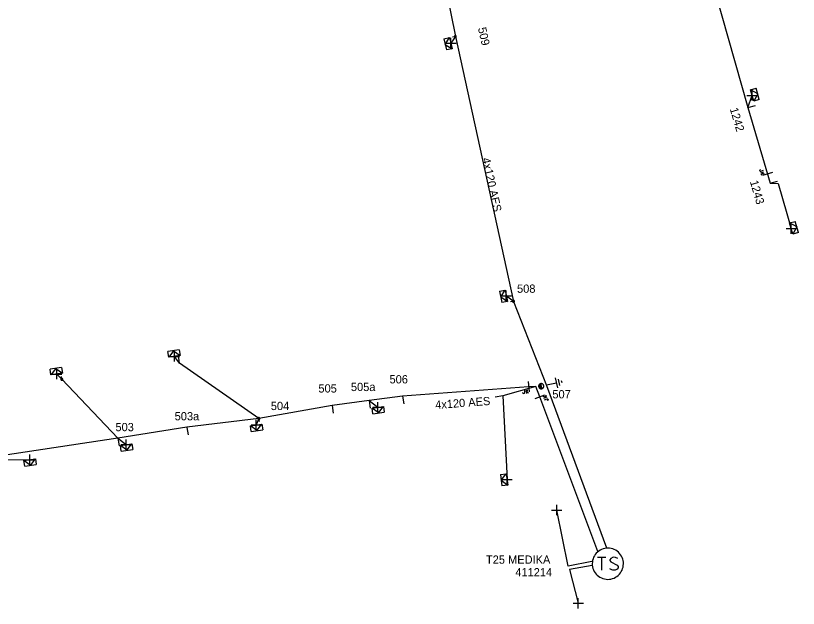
# Model space of a CAD drawing. Extents: x -540466 to -537383, y -1184038 to -1179972.
# Drawn here: x -539095.5 to -539000.7, y -1180543.6 to -1180471.8 of the extents above; entities that cross this region are included whole.
import ezdxf

# ---------------------------------------------------------------- set-up
doc = ezdxf.new("R2010")
doc.units = 0
for name, color, linetype in [('Vrstva 1', 7, 'Continuous'), ('Vrstva 13', 7, 'Continuous'), ('Vrstva 14', 7, 'Continuous'), ('Vrstva 15', 7, 'Continuous'), ('Vrstva 18', 7, 'Continuous'), ('Vrstva 2', 7, 'Continuous'), ('Vrstva 25', 7, 'Continuous'), ('Vrstva 26', 7, 'Continuous'), ('Vrstva 27', 7, 'Continuous'), ('Vrstva 31', 7, 'Continuous'), ('Vrstva 34', 7, 'Continuous'), ('Vrstva 50', 7, 'Continuous'), ('Vrstva 51', 7, 'Continuous'), ('Vrstva 54', 7, 'Continuous'), ('Vrstva 59', 7, 'Continuous'), ('Vrstva 6', 7, 'Continuous'), ('Vrstva 8', 7, 'Continuous'), ('Vrstva 9', 7, 'Continuous')]:
    doc.layers.add(name, color=color, linetype=linetype)

# ---------------------------------------------------------------- blocks, each defined once
blk = doc.blocks.new('NN440')
at = {"layer": 'Vrstva 2'}
for points in [[(0.63, 0), (0.63, 0.06), (0.62, 0.13), (0.6, 0.19), (0.58, 0.25), (0.55, 0.31), (0.51, 0.37), (0.47, 0.42), (0.42, 0.46), (0.37, 0.51), (0.32, 0.54), (0.26, 0.57), (0.2, 0.59), (0.13, 0.61), (0.07, 0.62), (0, 0.63), (-0.06, 0.62), (-0.13, 0.61), (-0.19, 0.59), (-0.26, 0.57), (-0.31, 0.54), (-0.37, 0.51), (-0.42, 0.46), (-0.47, 0.42), (-0.51, 0.37), (-0.54, 0.31), (-0.57, 0.25), (-0.6, 0.19), (-0.62, 0.13), (-0.63, 0.06), (-0.63, 0), (-0.63, -0.07), (-0.62, -0.14), (-0.6, -0.2), (-0.57, -0.26), (-0.54, -0.32), (-0.51, -0.37), (-0.47, -0.43), (-0.42, -0.47), (-0.37, -0.51), (-0.31, -0.55), (-0.26, -0.58), (-0.19, -0.6), (-0.13, -0.62), (-0.06, -0.63), (0, -0.63), (0.07, -0.63), (0.13, -0.62), (0.2, -0.6), (0.26, -0.58), (0.32, -0.55), (0.37, -0.51), (0.42, -0.47), (0.47, -0.43), (0.51, -0.37), (0.55, -0.32), (0.58, -0.26), (0.6, -0.2), (0.62, -0.14), (0.63, -0.07), (0.63, 0)], [(-0.63, 0), (0.63, 0)], [(-0.6, -0.18), (0.57, -0.18)], [(-0.51, -0.32), (0.5, -0.32)], [(-0.37, -0.47), (0.35, -0.47)]]:
    blk.add_lwpolyline(points, dxfattribs=at)
blk = doc.blocks.new('NN840')
at = {"layer": 'Vrstva 15'}
for points in [[(0.003, 0.619), (0.003, -0.631)], [(-0.745, -0.71), (-0.745, -0.66)], [(-0.73, -0.764), (-0.745, -0.71)], [(-0.657, -0.798), (-0.73, -0.764)], [(-0.627, -0.798), (-0.657, -0.798)], [(-0.558, -0.764), (-0.627, -0.798)], [(-0.538, -0.71), (-0.558, -0.764)], [(-0.538, -0.385), (-0.538, -0.71)], [(-0.332, -0.385), (-0.332, -0.798)], [(-0.332, -0.641), (-0.125, -0.385)], [(-0.263, -0.557), (-0.091, -0.798)]]:
    blk.add_lwpolyline(points, dxfattribs=at)
blk = doc.blocks.new('NN800')
at = {"layer": 'Vrstva 1'}
for points in [[(-0.442, 0.442), (0.442, -0.442)], [(-0.442, -0.442), (0.442, 0.442)]]:
    blk.add_lwpolyline(points, dxfattribs=at)
blk = doc.blocks.new('NN630')
at = {"layer": 'Vrstva 9'}
for points in [[(-0.003, -0.7), (-0.703, 0)], [(-0.703, -0.7), (-0.703, 0), (0.697, 0), (0.697, -0.7)], [(-0.703, -0.7), (0.697, -0.7)], [(-0.003, -0.7), (0.697, 0)]]:
    blk.add_lwpolyline(points, dxfattribs=at)
blk = doc.blocks.new('NN810')
at = {"layer": 'Vrstva 14'}
for points in [[(0.004, -0.64), (0.004, -1.89)], [(0.629, -1.89), (-0.621, -1.89)], [(0.388, -2.2), (-0.399, -2.2)], [(0.004, -2.515), (-0.124, -2.515)], [(0.137, -2.515), (0.004, -2.515)]]:
    blk.add_lwpolyline(points, dxfattribs=at)
blk = doc.blocks.new('NN500')
at = {"layer": 'Vrstva 2'}
for points in [[(0, -0.24), (0.02, -0.23), (0.05, -0.23), (0.07, -0.22), (0.09, -0.22), (0.12, -0.2), (0.14, -0.19), (0.16, -0.18), (0.17, -0.16), (0.19, -0.14), (0.2, -0.12), (0.21, -0.1), (0.22, -0.07), (0.23, -0.05), (0.23, -0.02), (0.23, 0), (0.23, 0.02), (0.23, 0.05), (0.22, 0.07), (0.21, 0.1), (0.2, 0.12), (0.19, 0.14), (0.17, 0.16), (0.16, 0.17), (0.14, 0.19), (0.12, 0.2), (0.09, 0.21), (0.07, 0.22), (0.05, 0.23), (0.02, 0.23), (0, 0.23), (-0.03, 0.23), (-0.05, 0.23), (-0.07, 0.22), (-0.1, 0.21), (-0.12, 0.2), (-0.14, 0.19), (-0.16, 0.17), (-0.18, 0.16), (-0.19, 0.14), (-0.2, 0.12), (-0.22, 0.1), (-0.22, 0.07), (-0.23, 0.05), (-0.23, 0.02), (-0.24, 0), (-0.23, -0.02), (-0.23, -0.05), (-0.22, -0.07), (-0.22, -0.1), (-0.2, -0.12), (-0.19, -0.14), (-0.18, -0.16), (-0.16, -0.18), (-0.14, -0.19), (-0.12, -0.2), (-0.1, -0.22), (-0.07, -0.22), (-0.05, -0.23), (-0.03, -0.23), (0, -0.24)], [(0, -0.24), (0.02, -0.23), (0.05, -0.23), (0.07, -0.22), (0.09, -0.22), (0.12, -0.2), (0.14, -0.19), (0.16, -0.18), (0.17, -0.16), (0.19, -0.14), (0.2, -0.12), (0.21, -0.1), (0.22, -0.07), (0.23, -0.05), (0.23, -0.02), (0.23, 0), (0.23, 0.02), (0.23, 0.05), (0.22, 0.07), (0.21, 0.1), (0.2, 0.12), (0.19, 0.14), (0.17, 0.16), (0.16, 0.17), (0.14, 0.19), (0.12, 0.2), (0.09, 0.21), (0.07, 0.22), (0.05, 0.23), (0.02, 0.23), (0, 0.23), (-0.03, 0.23), (-0.05, 0.23), (-0.07, 0.22), (-0.1, 0.21), (-0.12, 0.2), (-0.14, 0.19), (-0.16, 0.17), (-0.18, 0.16), (-0.19, 0.14), (-0.2, 0.12), (-0.22, 0.1), (-0.22, 0.07), (-0.23, 0.05), (-0.23, 0.02), (-0.24, 0), (-0.23, -0.02), (-0.23, -0.05), (-0.22, -0.07), (-0.22, -0.1), (-0.2, -0.12), (-0.19, -0.14), (-0.18, -0.16), (-0.16, -0.18), (-0.14, -0.19), (-0.12, -0.2), (-0.1, -0.22), (-0.07, -0.22), (-0.05, -0.23), (-0.03, -0.23), (0, -0.24)], [(0, -0.21), (0.02, -0.2), (0.04, -0.2), (0.06, -0.2), (0.08, -0.19), (0.1, -0.18), (0.12, -0.17), (0.14, -0.15), (0.15, -0.14), (0.16, -0.12), (0.18, -0.1), (0.19, -0.08), (0.19, -0.06), (0.2, -0.04), (0.2, -0.02), (0.2, 0), (0.2, 0.02), (0.2, 0.04), (0.19, 0.06), (0.19, 0.08), (0.18, 0.1), (0.16, 0.12), (0.15, 0.14), (0.14, 0.15), (0.12, 0.17), (0.1, 0.18), (0.08, 0.19), (0.06, 0.19), (0.04, 0.2), (0.02, 0.2), (0, 0.2), (-0.02, 0.2), (-0.04, 0.2), (-0.06, 0.19), (-0.08, 0.19), (-0.1, 0.18), (-0.12, 0.17), (-0.14, 0.15), (-0.15, 0.14), (-0.17, 0.12), (-0.18, 0.1), (-0.19, 0.08), (-0.2, 0.06), (-0.2, 0.04), (-0.21, 0.02), (-0.21, 0), (-0.21, -0.02), (-0.2, -0.04), (-0.2, -0.06), (-0.19, -0.08), (-0.18, -0.1), (-0.17, -0.12), (-0.15, -0.14), (-0.14, -0.15), (-0.12, -0.17), (-0.1, -0.18), (-0.08, -0.19), (-0.06, -0.2), (-0.04, -0.2), (-0.02, -0.2), (0, -0.21)], [(0, -0.18), (0.02, -0.18), (0.04, -0.17), (0.05, -0.17), (0.07, -0.16), (0.09, -0.15), (0.1, -0.14), (0.12, -0.13), (0.13, -0.12), (0.14, -0.1), (0.15, -0.09), (0.16, -0.07), (0.17, -0.05), (0.17, -0.04), (0.17, -0.02), (0.17, 0), (0.17, 0.02), (0.17, 0.04), (0.17, 0.05), (0.16, 0.07), (0.15, 0.09), (0.14, 0.1), (0.13, 0.12), (0.12, 0.13), (0.1, 0.14), (0.09, 0.15), (0.07, 0.16), (0.05, 0.17), (0.04, 0.17), (0.02, 0.17), (0, 0.18), (-0.02, 0.17), (-0.04, 0.17), (-0.06, 0.17), (-0.07, 0.16), (-0.09, 0.15), (-0.1, 0.14), (-0.12, 0.13), (-0.13, 0.12), (-0.14, 0.1), (-0.15, 0.09), (-0.16, 0.07), (-0.17, 0.05), (-0.17, 0.04), (-0.18, 0.02), (-0.18, 0), (-0.18, -0.02), (-0.17, -0.04), (-0.17, -0.05), (-0.16, -0.07), (-0.15, -0.09), (-0.14, -0.1), (-0.13, -0.12), (-0.12, -0.13), (-0.1, -0.14), (-0.09, -0.15), (-0.07, -0.16), (-0.06, -0.17), (-0.04, -0.17), (-0.02, -0.18), (0, -0.18)], [(0, -0.15), (0.01, -0.15), (0.03, -0.14), (0.04, -0.14), (0.06, -0.13), (0.07, -0.13), (0.08, -0.12), (0.1, -0.11), (0.11, -0.1), (0.12, -0.09), (0.13, -0.07), (0.13, -0.06), (0.14, -0.05), (0.14, -0.03), (0.14, -0.02), (0.14, 0), (0.14, 0.01), (0.14, 0.03), (0.14, 0.04), (0.13, 0.06), (0.13, 0.07), (0.12, 0.09), (0.11, 0.1), (0.1, 0.11), (0.08, 0.12), (0.07, 0.13), (0.06, 0.13), (0.04, 0.14), (0.03, 0.14), (0.01, 0.14), (0, 0.15), (-0.02, 0.14), (-0.03, 0.14), (-0.05, 0.14), (-0.06, 0.13), (-0.07, 0.13), (-0.09, 0.12), (-0.1, 0.11), (-0.11, 0.1), (-0.12, 0.09), (-0.13, 0.07), (-0.13, 0.06), (-0.14, 0.04), (-0.14, 0.03), (-0.15, 0.01), (-0.15, 0), (-0.15, -0.02), (-0.14, -0.03), (-0.14, -0.05), (-0.13, -0.06), (-0.13, -0.07), (-0.12, -0.09), (-0.11, -0.1), (-0.1, -0.11), (-0.09, -0.12), (-0.07, -0.13), (-0.06, -0.13), (-0.05, -0.14), (-0.03, -0.14), (-0.02, -0.15), (0, -0.15)], [(0, -0.12), (0.01, -0.12), (0.02, -0.11), (0.03, -0.11), (0.05, -0.11), (0.06, -0.1), (0.07, -0.09), (0.08, -0.09), (0.09, -0.08), (0.09, -0.07), (0.1, -0.06), (0.11, -0.05), (0.11, -0.04), (0.11, -0.02), (0.11, -0.01), (0.12, 0), (0.11, 0.01), (0.11, 0.02), (0.11, 0.04), (0.11, 0.05), (0.1, 0.06), (0.09, 0.07), (0.09, 0.08), (0.08, 0.09), (0.07, 0.09), (0.06, 0.1), (0.05, 0.11), (0.03, 0.11), (0.02, 0.11), (0.01, 0.12), (0, 0.12), (-0.01, 0.12), (-0.03, 0.11), (-0.04, 0.11), (-0.05, 0.11), (-0.06, 0.1), (-0.07, 0.09), (-0.08, 0.09), (-0.09, 0.08), (-0.1, 0.07), (-0.1, 0.06), (-0.11, 0.05), (-0.11, 0.04), (-0.12, 0.02), (-0.12, 0.01), (-0.12, 0), (-0.12, -0.01), (-0.12, -0.02), (-0.11, -0.04), (-0.11, -0.05), (-0.1, -0.06), (-0.1, -0.07), (-0.09, -0.08), (-0.08, -0.09), (-0.07, -0.09), (-0.06, -0.1), (-0.05, -0.11), (-0.04, -0.11), (-0.03, -0.11), (-0.01, -0.12), (0, -0.12)], [(0, -0.09), (0.01, -0.09), (0.02, -0.09), (0.03, -0.08), (0.03, -0.08), (0.04, -0.08), (0.05, -0.07), (0.06, -0.07), (0.06, -0.06), (0.07, -0.05), (0.07, -0.04), (0.08, -0.04), (0.08, -0.03), (0.08, -0.02), (0.09, -0.01), (0.09, 0), (0.09, 0.01), (0.08, 0.02), (0.08, 0.03), (0.08, 0.03), (0.07, 0.04), (0.07, 0.05), (0.06, 0.06), (0.06, 0.06), (0.05, 0.07), (0.04, 0.07), (0.03, 0.08), (0.03, 0.08), (0.02, 0.08), (0.01, 0.09), (0, 0.09), (-0.01, 0.09), (-0.02, 0.08), (-0.03, 0.08), (-0.04, 0.08), (-0.04, 0.07), (-0.05, 0.07), (-0.06, 0.06), (-0.07, 0.06), (-0.07, 0.05), (-0.08, 0.04), (-0.08, 0.03), (-0.08, 0.03), (-0.09, 0.02), (-0.09, 0.01), (-0.09, 0), (-0.09, -0.01), (-0.09, -0.02), (-0.08, -0.03), (-0.08, -0.04), (-0.08, -0.04), (-0.07, -0.05), (-0.07, -0.06), (-0.06, -0.07), (-0.05, -0.07), (-0.04, -0.08), (-0.04, -0.08), (-0.03, -0.08), (-0.02, -0.09), (-0.01, -0.09), (0, -0.09)], [(0, -0.06), (0, -0.06), (0.01, -0.06), (0.02, -0.05), (0.02, -0.05), (0.03, -0.05), (0.03, -0.05), (0.04, -0.04), (0.04, -0.04), (0.05, -0.03), (0.05, -0.03), (0.05, -0.02), (0.05, -0.02), (0.05, -0.01), (0.06, -0.01), (0.06, 0), (0.06, 0.01), (0.05, 0.01), (0.05, 0.02), (0.05, 0.02), (0.05, 0.03), (0.05, 0.03), (0.04, 0.04), (0.04, 0.04), (0.03, 0.05), (0.03, 0.05), (0.02, 0.05), (0.02, 0.05), (0.01, 0.06), (0, 0.06), (0, 0.06), (-0.01, 0.06), (-0.01, 0.06), (-0.02, 0.05), (-0.02, 0.05), (-0.03, 0.05), (-0.03, 0.05), (-0.04, 0.04), (-0.04, 0.04), (-0.05, 0.03), (-0.05, 0.03), (-0.05, 0.02), (-0.06, 0.02), (-0.06, 0.01), (-0.06, 0.01), (-0.06, 0), (-0.06, -0.01), (-0.06, -0.01), (-0.06, -0.02), (-0.05, -0.02), (-0.05, -0.03), (-0.05, -0.03), (-0.04, -0.04), (-0.04, -0.04), (-0.03, -0.05), (-0.03, -0.05), (-0.02, -0.05), (-0.02, -0.05), (-0.01, -0.06), (-0.01, -0.06), (0, -0.06)], [(0, -0.03), (0, -0.03), (0, -0.03), (0.01, -0.03), (0.01, -0.03), (0.01, -0.02), (0.02, -0.02), (0.02, -0.02), (0.02, -0.02), (0.02, -0.02), (0.02, -0.01), (0.02, -0.01), (0.03, -0.01), (0.03, -0.01), (0.03, 0), (0.03, 0), (0.03, 0), (0.03, 0.01), (0.03, 0.01), (0.02, 0.01), (0.02, 0.01), (0.02, 0.02), (0.02, 0.02), (0.02, 0.02), (0.02, 0.02), (0.01, 0.02), (0.01, 0.02), (0.01, 0.03), (0, 0.03), (0, 0.03), (0, 0.03), (0, 0.03), (-0.01, 0.03), (-0.01, 0.03), (-0.01, 0.02), (-0.02, 0.02), (-0.02, 0.02), (-0.02, 0.02), (-0.02, 0.02), (-0.02, 0.02), (-0.03, 0.01), (-0.03, 0.01), (-0.03, 0.01), (-0.03, 0.01), (-0.03, 0), (-0.03, 0), (-0.03, 0), (-0.03, -0.01), (-0.03, -0.01), (-0.03, -0.01), (-0.03, -0.01), (-0.02, -0.02), (-0.02, -0.02), (-0.02, -0.02), (-0.02, -0.02), (-0.02, -0.02), (-0.01, -0.03), (-0.01, -0.03), (-0.01, -0.03), (0, -0.03), (0, -0.03)], [(0.23, 0), (0.7, 0)]]:
    blk.add_lwpolyline(points, dxfattribs=at)
blk = doc.blocks.new('NN610')
at = {"layer": 'Vrstva 6'}
for points in [[(1.883, -0.001), (1.872, 0.196), (1.841, 0.392), (1.79, 0.583), (1.718, 0.768), (1.629, 0.943), (1.521, 1.109), (1.397, 1.263), (1.257, 1.403), (1.103, 1.527), (0.937, 1.635), (0.761, 1.725), (0.577, 1.796), (0.19, 1.878), (0.19, 1.878), (-0.007, 1.889), (-0.205, 1.878), (-0.401, 1.847), (-0.591, 1.796), (-0.777, 1.725), (-0.952, 1.635), (-1.118, 1.527), (-1.272, 1.403), (-1.412, 1.263), (-1.536, 1.109), (-1.644, 0.943), (-1.734, 0.768), (-1.805, 0.583), (-1.856, 0.392), (-1.887, 0.196), (-1.898, -0.001), (-1.887, -0.199), (-1.856, -0.395), (-1.805, -0.585), (-1.734, -0.77), (-1.644, -0.946), (-1.536, -1.112), (-1.411, -1.266), (-1.272, -1.405), (-1.118, -1.53), (-0.952, -1.638), (-0.776, -1.728), (-0.591, -1.799), (-0.401, -1.85), (-0.205, -1.881), (-0.007, -1.892), (0.19, -1.881), (0.385, -1.85), (0.577, -1.799), (0.761, -1.728), (0.937, -1.638), (1.103, -1.53), (1.257, -1.405), (1.397, -1.266), (1.521, -1.112), (1.629, -0.946), (1.718, -0.77), (1.79, -0.585), (1.841, -0.395), (1.872, -0.199), (1.883, -0.001)], [(-1.269, 0.782), (-0.261, 0.782)], [(-0.765, 0.782), (-0.765, -0.792)], [(1.188, 0.656), (0.936, 0.782), (0.621, 0.782), (0.369, 0.656), (0.243, 0.468), (0.243, 0.404), (0.369, 0.216), (1.125, -0.162), (1.251, -0.32), (1.251, -0.478), (1.125, -0.666), (0.873, -0.792), (0.621, -0.792), (0.495, -0.73), (0.243, -0.604)]]:
    blk.add_lwpolyline(points, dxfattribs=at)
blk = doc.blocks.new('NN510')
at = {"layer": 'Vrstva 2'}
blk.add_lwpolyline([(0.001, 0.002), (0.001, 0.939)], dxfattribs=at)

msp = doc.modelspace()

# ---------------------------------------------------------------- linework, layer by layer
at = {"layer": 'Vrstva 50'}
for points in [[(-539022.549, -1180455.539), (-539014.537, -1180455.453), (-539012.348, -1180463.337), (-539006.78, -1180482.911), (-539004.091, -1180492.074)], [(-539046.887, -1180456.134), (-539045.943, -1180455.937), (-539042.247, -1180474.305), (-539035.203, -1180506.397), (-539031.216, -1180516.578), (-539023.909, -1180536.285)], [(-539024.996, -1180536.706), (-539031.991, -1180517.953), (-539032.473, -1180516.706), (-539033.366, -1180516.74), (-539048.631, -1180517.89), (-539052.682, -1180518.419), (-539057.19, -1180519.03), (-539066.065, -1180520.601), (-539074.79, -1180521.665), (-539083.152, -1180522.989), (-539100.049, -1180525.535), (-539109.759, -1180526.993), (-539117.756, -1180528.135), (-539128.463, -1180529.791), (-539141.748, -1180532.12), (-539155.348, -1180534.169), (-539167.386, -1180536.036), (-539195.111, -1180540.852), (-539197.002, -1180541.181)]]:
    msp.add_lwpolyline(points, dxfattribs=at)
at = {"layer": 'Vrstva 54'}
for points in [[(-539042.247, -1180474.305), (-539042.789, -1180475.091)], [(-539006.78, -1180482.911), (-539006.278, -1180481.438)], [(-539004.091, -1180492.074), (-539003.141, -1180492.121), (-539001.545, -1180497.567)], [(-539035.203, -1180506.397), (-539036.067, -1180505.719)], [(-539066.065, -1180520.601), (-539075.668, -1180513.905), (-539076.301, -1180513.064)], [(-539083.152, -1180522.989), (-539089.946, -1180515.845), (-539090.565, -1180515.212)], [(-539032.473, -1180516.706), (-539036.506, -1180517.859), (-539035.983, -1180527.983)], [(-539052.682, -1180518.419), (-539051.638, -1180519.233)], [(-539066.065, -1180520.601), (-539066.383, -1180521.365)], [(-539100.049, -1180525.535), (-539093.835, -1180525.591)]]:
    msp.add_lwpolyline(points, dxfattribs=at)
at = {"layer": 'Vrstva 59'}
for points in [[(-539025.689, -1180537.939), (-539028.556, -1180538.511), (-539029.949, -1180531.693)], [(-539025.674, -1180538.41), (-539028.4, -1180538.907), (-539027.354, -1180542.981)]]:
    msp.add_lwpolyline(points, dxfattribs=at)
at = {"layer": 'Vrstva 8'}
msp.add_lwpolyline([(-539083.152, -1180522.989), (-539082.147, -1180523.754)], dxfattribs=at)

# ---------------------------------------------------------------- block references
at = {"layer": 'Vrstva 13', "xscale": 0.5, "yscale": 0.5}
for name, p, rotation in [('NN500', (-539042.247, -1180474.305), -167.18000009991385), ('NN500', (-539035.203, -1180506.397), -167.9629999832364), ('NN500', (-539089.946, -1180515.845), 98.17899997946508), ('NN440', (-539031.839, -1180516.68), -75.8928027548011), ('NN500', (-539066.065, -1180520.601), -81.74399994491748)]:
    msp.add_blockref(name, p, dxfattribs=dict(at, rotation=rotation))
at = {"layer": 'Vrstva 13'}
for p, rotation in [((-539006.78, -1180482.911), -73.62278054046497), ((-539004.092, -1180492.073), -73.67467776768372), ((-539075.668, -1180513.906), 8.908052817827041), ((-539048.631, -1180517.889), -172.4172722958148), ((-539036.506, -1180517.86), 98.35220833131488), ((-539057.19, -1180519.029), -172.4172721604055), ((-539052.682, -1180518.418), -172.41727216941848), ((-539074.79, -1180521.664), -171.03979721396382), ((-539083.152, -1180522.988), -171.03979721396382)]:
    msp.add_blockref('NN510', p, dxfattribs=dict(at, rotation=rotation))
at = {"layer": 'Vrstva 15', "rotation": 102.83778613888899}
msp.add_blockref('NN810', (-539031.84, -1180516.68), dxfattribs=at)
at = {"layer": 'Vrstva 18'}
for p, rotation in [((-539004.418, -1180490.961), -73.64507780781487), ((-539033.366, -1180516.74), 4.308374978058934), ((-539031.99, -1180517.952), 111.16964253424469)]:
    msp.add_blockref('NN840', p, dxfattribs=dict(at, rotation=rotation))
at = {"layer": 'Vrstva 25', "rotation": -0.41301391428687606}
msp.add_blockref('NN610', (-539023.758, -1180538.198), dxfattribs=at)
at = {"layer": 'Vrstva 31'}
for p, rotation in [((-539042.789, -1180475.091), -77.17965840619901), ((-539006.278, -1180481.438), 106.37721945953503), ((-539001.545, -1180497.567), 106.32532223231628), ((-539036.067, -1180505.719), -77.96291390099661), ((-539076.301, -1180513.065), -171.09194731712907), ((-539090.565, -1180515.213), -171.82113623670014), ((-539051.638, -1180519.233), 7.582727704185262), ((-539066.383, -1180521.365), 8.255888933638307), ((-539082.147, -1180523.754), 8.96020277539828), ((-539093.835, -1180525.592), 8.178863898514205), ((-539035.983, -1180527.984), -83.13334446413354)]:
    msp.add_blockref('NN630', p, dxfattribs=dict(at, rotation=rotation))
at = {"layer": 'Vrstva 34'}
for p, rotation in [((-539042.789, -1180475.091), 45), ((-539006.278, -1180481.438), 45), ((-539001.545, -1180497.567), 45), ((-539036.067, -1180505.719), 45), ((-539076.301, -1180513.064), 45), ((-539090.565, -1180515.212), 44.99999995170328), ((-539051.638, -1180519.233), 45), ((-539066.383, -1180521.365), 45), ((-539082.147, -1180523.753), 45), ((-539093.835, -1180525.591), 45), ((-539035.983, -1180527.983), 45), ((-539029.949, -1180531.693), 45), ((-539027.354, -1180542.981), 45)]:
    msp.add_blockref('NN800', p, dxfattribs=dict(at, rotation=rotation))

# ---------------------------------------------------------------- texts
at = {"layer": 'Vrstva 14'}
for s, rotation, p in [('509', 282.82, (-539039.514, -1180473.294)), ('1242', 286.377, (-539008.994, -1180483.064)), ('1243', 286.325, (-539006.559, -1180491.88))]:
    msp.add_text(s, height=1, rotation=rotation, dxfattribs=at).set_placement(p)
for s, p in [('508', (-539034.771, -1180505.357)), ('506', (-539050.222, -1180516.342)), ('505', (-539058.842, -1180517.447)), ('505a', (-539054.902, -1180517.269)), ('507', (-539030.488, -1180518.155)), ('504', (-539064.61, -1180519.572)), ('503a', (-539076.264, -1180520.815)), ('503', (-539083.439, -1180522.136))]:
    msp.add_text(s, height=1, dxfattribs=at).set_placement(p)
at = {"layer": 'Vrstva 26'}
msp.add_text('411214', height=1, dxfattribs=at).set_placement((-539034.979, -1180539.728))
at = {"layer": 'Vrstva 27'}
msp.add_text('T25 MEDIKA', height=1, dxfattribs=at).set_placement((-539038.535, -1180538.196))
at = {"layer": 'Vrstva 51'}
for rotation, p in [(282.38, (-539039.026, -1180489.087)), (4.308, (-539044.65, -1180519.452))]:
    msp.add_text('4x120 AES', height=1, rotation=rotation, dxfattribs=at).set_placement(p)

doc.saveas('drawing.dxf')
